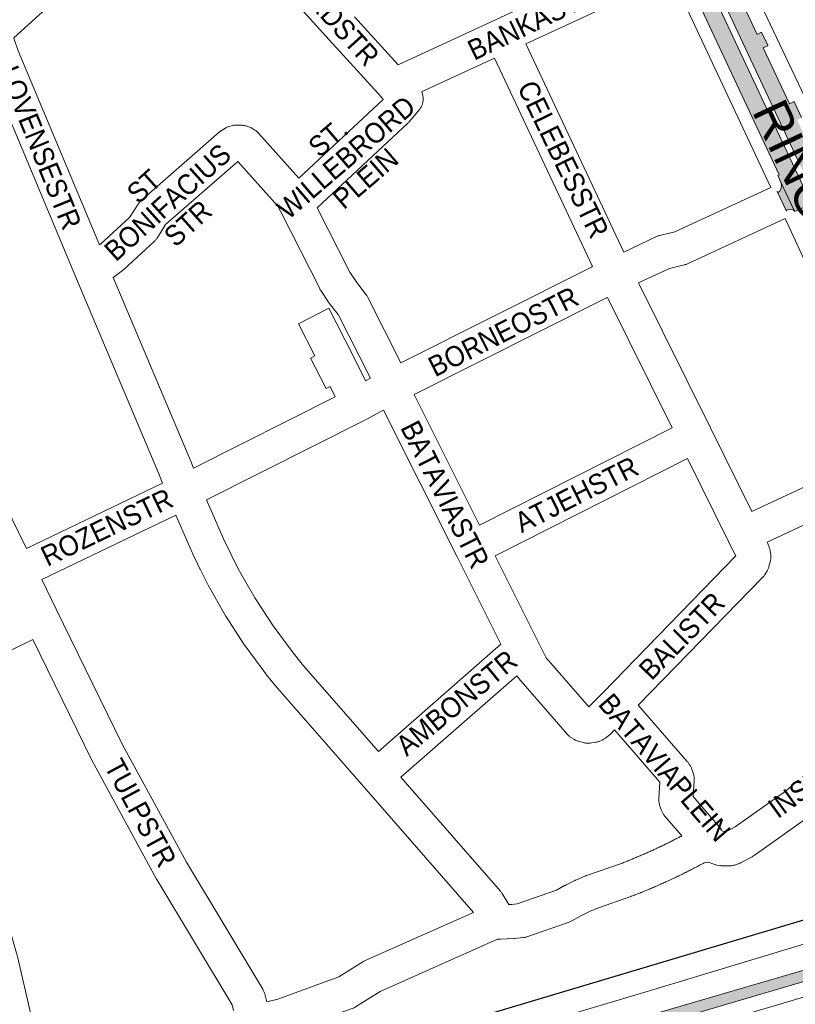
# Paper-space layout 'Layout1' of a CAD drawing. Header units: metres. Extents: x 123097 to 144122, y 392739 to 407589.
# Tile 334 of 510: x 134931 to 135225, y 396888 to 397262. Entities that reach past the tile are written whole.
import ezdxf
from ezdxf.enums import TextEntityAlignment as Align

# ---------------------------------------------------------------- set-up
doc = ezdxf.new("R2010")
doc.units = ezdxf.units.M
doc.header["$MEASUREMENT"] = 0
for name, color, linetype, lineweight in [('gs-anno-wegen algemeen tekst', 7, 'Continuous', 0), ('gs-knt-aanvullende hoofdweg', 7, 'Continuous', 0), ('gs-knt-fietspaden', 7, 'Continuous', 0), ('gs-knt-hoofdweg', 7, 'Continuous', 0), ('gs-knt-spoorlijn', 7, 'Continuous', 30), ('gs-knt-wegen algemeen', 7, 'Continuous', 0), ('ir-ARC-asfalt-hoofdwegen-te inspecteren', 5, 'Continuous', 0)]:
    doc.layers.add(name, color=color, linetype=linetype, lineweight=lineweight)
doc.styles.add('Style-Arial', font='arial.ttf')

psp = doc.layouts.get("Layout1")

# ---------------------------------------------------------------- hatches: boundary and pattern name
at = {"layer": 'ir-ARC-asfalt-hoofdwegen-te inspecteren', "linetype": 'Continuous', "lineweight": 13}
for points in [[(135227.387, 397224.943), (135224.97, 397230.125), (135224.584, 397230.951), (135222.838, 397230.124), (135212.879, 397251.296), (135214.631, 397252.133), (135214.539, 397252.348), (135212.343, 397257.052), (135212.245, 397257.253), (135210.489, 397256.445), (135197.373, 397284.492), (135197.724, 397284.65), (135196.836, 397286.48), (135196.687, 397286.94), (135190.763, 397283.898), (135226.12, 397208.501), (135233.284, 397193.185), (135240.64, 397196.619), (135239.24, 397199.6), (135239.177, 397199.741), (135237.475, 397198.973), (135236.166, 397201.733), (135237.898, 397202.537), (135233.57, 397211.781), (135233.239, 397212.456), (135231.532, 397211.646), (135225.7, 397224.003), (135227.452, 397224.801)], [(135164.53, 396876.023), (135162.912, 396882.07), (135240.784, 396904.831), (135255.927, 396909.36), (135267.565, 396912.73), (135279.224, 396916.059), (135290.855, 396919.341), (135298.66, 396921.424), (135306.518, 396923.296), (135312.424, 396924.615), (135318.631, 396925.871), (135328.776, 396927.894), (135328.999, 396927.21), (135330.225, 396923.174), (135331.084, 396919.113), (135330.288, 396920.842), (135328.895, 396922.14), (135327.114, 396922.813), (135325.857, 396922.862), (135325.235, 396922.742), (135322.04, 396922.128), (135322.053, 396922.34), (135312.11, 396920.212), (135298.955, 396917.13), (135283.138, 396912.798), (135283.704, 396910.809), (135282.728, 396910.54), (135273.64, 396907.903), (135271.593, 396907.332), (135262.553, 396904.734), (135261.87, 396906.695), (135167.264, 396878.958), (135167.827, 396876.978)]]:
    psp.add_hatch(color=5, dxfattribs=at).paths.add_polyline_path(points, flags=0)
at = {"layer": 'ir-ARC-asfalt-hoofdwegen-te inspecteren', "linetype": 'Continuous', "lineweight": 13, "extrusion": (0, 0, -1)}
for points in [[(-135183.274, 397277.768), (-135183.834, 397278.063), (-135218.943, 397203.132), (-135218.42, 397202.853), (-135219.457, 397200.589), (-135224.712, 397189.355), (-135224.764, 397189.243), (-135225.357, 397189.483), (-135231.126, 397192.177), (-135223.981, 397207.434), (-135188.559, 397282.931), (-135182.946, 397278.345)], [(-135222.128, 397189.887), (-135223.189, 397190.028), (-135224.238, 397189.812), (-135224.51, 397189.62), (-135224.712, 397189.355), (-135219.457, 397200.589), (-135219.78, 397199.294), (-135219.64, 397197.966), (-135219.053, 397196.767), (-135218.615, 397196.564), (-135218.207, 397196.821), (-135221.724, 397189.291), (-135221.813, 397189.666)]]:
    psp.add_hatch(color=5, dxfattribs=at).paths.add_polyline_path(points, flags=0)

# ---------------------------------------------------------------- linework, layer by layer
at = {"layer": 'gs-knt-aanvullende hoofdweg', "color": 7, "linetype": 'Continuous', "flags": 128}
for points in [[(134993.436, 397314.424), (134928.239, 397255.127)], [(135329.279, 396917.941), (135321.073, 396916.454), (135311.027, 396914.33), (135290.889, 396909.467), (135270.958, 396903.84), (135259.46, 396900.217), (135259.334, 396900.179), (135196.478, 396881.581), (135170.3, 396873.313)]]:
    psp.add_lwpolyline(points, dxfattribs=at)
at = {"layer": 'gs-knt-fietspaden', "color": 7, "linetype": 'Continuous', "flags": 128}
psp.add_lwpolyline([(134929.183, 396822.82), (134958.494, 396830.762), (135029.005, 396851.405), (135170.105, 396893.424), (135321.608, 396939.215)], dxfattribs=at)
at = {"layer": 'gs-knt-hoofdweg', "color": 7, "linetype": 'Continuous', "flags": 128}
for points in [[(135201.133, 397290.587), (135241.664, 397205.21), (135241.733, 397205.06), (135276.214, 397128.379), (135287.755, 397105.321), (135287.79, 397105.249), (135307.783, 397064.285), (135307.81, 397064.232), (135315.34, 397048.505)], [(135215.678, 397198.39), (135178.145, 397278.609)], [(135261.172, 397099.887), (135221.165, 397186.582)]]:
    psp.add_lwpolyline(points, dxfattribs=at)
at = {"layer": 'gs-knt-spoorlijn', "color": 7, "linetype": 'Continuous', "flags": 128}
psp.add_lwpolyline([(133863.799, 396907.275), (133969.45, 396892.641), (134062.182, 396879.824), (134124.239, 396870.822), (134216.426, 396856.32), (134290.817, 396844.692), (134340.129, 396837.707), (134392.023, 396830.754), (134423.762, 396826.852), (134479.401, 396822.398), (134532.696, 396816.977), (134590.825, 396812.02), (134656.267, 396807.51), (134701.116, 396806.003), (134731.851, 396806.179), (134754.712, 396807.036), (134781.251, 396808.733), (134827.942, 396813.573), (134849.112, 396816.559), (134898.589, 396825.795), (134953.04, 396838.918), (134986.283, 396848.094), (135586.8, 397027.306)], dxfattribs=at)
at = {"layer": 'gs-knt-wegen algemeen', "color": 7, "linetype": 'Continuous', "flags": 128}
for points in [[(135048.044, 397254.373), (135034.703, 397269.043), (134993.436, 397314.424)], [(135074.262, 397244.892), (135111.246, 397261.999), (135172.62, 397290.398)], [(135178.145, 397278.609), (135122.658, 397252.934)], [(135057.682, 397263.125), (135074.262, 397244.892)], [(134928.239, 397255.127), (134928.277, 397254.966), (134929.878, 397250.167), (134960.831, 397176.545)], [(135007.011, 397219.896), (135008.351, 397220.749), (135008.614, 397220.907), (135008.884, 397221.053), (135009.16, 397221.186), (135009.443, 397221.306), (135009.731, 397221.413), (135010.024, 397221.505), (135010.934, 397221.77), (135011.219, 397221.846), (135011.506, 397221.909), (135011.797, 397221.959), (135012.089, 397221.996), (135012.383, 397222.019), (135012.677, 397222.029), (135012.972, 397222.026), (135014.855, 397221.963), (135015.148, 397221.947), (135015.44, 397221.917), (135015.73, 397221.875), (135016.019, 397221.819), (135016.304, 397221.75), (135016.586, 397221.668), (135016.864, 397221.574), (135017.754, 397221.25), (135018.011, 397221.15), (135018.264, 397221.04), (135018.512, 397220.918), (135018.754, 397220.787), (135018.991, 397220.645), (135019.793, 397220.141), (135020.044, 397219.975), (135020.286, 397219.798), (135020.521, 397219.61), (135020.746, 397219.411), (135020.962, 397219.202), (135021.169, 397218.983), (135036.531, 397201.908), (135068.574, 397231.795), (135067.844, 397232.598), (135048.05, 397254.367)], [(135048.05, 397254.367), (135048.047, 397254.369), (135048.044, 397254.373)], [(135048.05, 397254.367), (135048.047, 397254.369), (135048.044, 397254.373)], [(135122.658, 397252.934), (135159.871, 397173.835)], [(135110.842, 397247.467), (135083.139, 397234.653)], [(135148.081, 397168.31), (135110.842, 397247.467)], [(134984.776, 397086.016), (134983.357, 397089.643), (134952.127, 397163.654), (134952.124, 397163.662), (134917.78, 397245.349), (134917.688, 397245.579), (134917.606, 397245.811), (134917.509, 397246.102)], [(135083.139, 397234.653), (135083.189, 397234.544), (135083.304, 397234.256), (135083.406, 397233.963), (135083.493, 397233.666), (135083.566, 397233.365), (135083.625, 397233.061), (135083.669, 397232.754), (135083.698, 397232.446), (135083.713, 397232.136), (135083.713, 397231.826), (135083.698, 397231.517), (135083.669, 397231.208), (135083.625, 397230.902), (135083.566, 397230.597), (135083.493, 397230.296), (135083.406, 397229.999), (135083.305, 397229.706), (135083.19, 397229.418), (135083.061, 397229.137), (135082.919, 397228.861), (135082.764, 397228.593), (135082.597, 397228.332), (135082.417, 397228.08), (135082.226, 397227.836), (135078.511, 397223.335), (135078.326, 397223.121), (135078.133, 397222.916), (135077.93, 397222.719)], [(135077.93, 397222.719), (135043.505, 397190.608)], [(134960.831, 397176.545), (134961.376, 397176.969), (134972.171, 397186.906), (134975.498, 397192.058), (134975.668, 397192.307), (134975.849, 397192.549), (134976.04, 397192.781), (134976.243, 397193.005), (134976.455, 397193.219), (134976.677, 397193.423), (135006.211, 397219.298), (135006.348, 397219.412), (135006.472, 397219.514), (135006.599, 397219.61), (135006.727, 397219.705), (135006.859, 397219.795), (135006.992, 397219.884), (135007.005, 397219.892)], [(135007.005, 397219.892), (135007.008, 397219.894), (135007.011, 397219.896)], [(135007.005, 397219.892), (135007.008, 397219.894), (135007.011, 397219.896)], [(135013.332, 397208.227), (134985.942, 397184.229), (134982.659, 397179.146), (134982.505, 397178.918), (134982.341, 397178.697), (134982.169, 397178.484), (134981.987, 397178.277), (134981.797, 397178.079), (134981.599, 397177.888), (134969.997, 397167.208), (134969.796, 397167.031), (134969.588, 397166.862), (134966.064, 397164.117)], [(135029.679, 397189.098), (135028.569, 397191.291), (135013.332, 397208.227)], [(135159.871, 397173.835), (135172.328, 397179.693), (135172.58, 397179.805), (135172.836, 397179.907), (135173.097, 397179.997), (135173.361, 397180.076), (135173.629, 397180.144), (135179.245, 397181.445), (135215.678, 397198.39)], [(134856.244, 397190.133), (134865.009, 397179.606), (134865.142, 397179.441), (134865.27, 397179.271), (134877.579, 397162.351), (134877.684, 397162.202), (134877.785, 397162.051), (134891.575, 397140.684), (134891.721, 397140.447), (134900.333, 397125.759), (134900.472, 397125.509), (134914.375, 397099.215), (134914.451, 397099.066), (134927.639, 397072.493), (134927.656, 397072.459), (134933.157, 397061.212)], [(135029.683, 397189.091), (135029.68, 397189.094), (135029.679, 397189.098)], [(135029.683, 397189.091), (135029.68, 397189.094), (135029.679, 397189.098)], [(135063.669, 397125.882), (135051.417, 397150.083), (135048.035, 397154.451), (135047.893, 397154.642), (135047.758, 397154.838), (135044.81, 397159.283), (135044.673, 397159.498), (135044.545, 397159.718), (135044.426, 397159.942), (135029.683, 397189.091)], [(135043.505, 397190.608), (135055.872, 397166.161), (135058.477, 397162.233), (135062.093, 397157.562), (135062.276, 397157.313), (135062.448, 397157.056), (135062.607, 397156.79), (135062.753, 397156.518), (135075.294, 397131.745)], [(135221.165, 397186.582), (135184.12, 397169.353), (135183.873, 397169.244), (135183.621, 397169.146), (135183.365, 397169.058), (135183.106, 397168.98), (135182.844, 397168.914), (135177.244, 397167.617), (135177.24, 397167.616), (135165.535, 397162.111)], [(135075.294, 397131.745), (135147.641, 397168.102), (135147.81, 397168.184), (135148.081, 397168.31)], [(134966.064, 397164.117), (134995.386, 397094.626), (134995.451, 397094.467), (134996.497, 397091.793)], [(135165.535, 397162.111), (135192.825, 397107.061), (135208.545, 397075.352)], [(135153.4, 397156.425), (135080.303, 397119.691)], [(135153.743, 397156.585), (135153.406, 397156.428), (135153.403, 397156.426), (135153.4, 397156.425)], [(135178.291, 397107.064), (135153.743, 397156.585)], [(135061.886, 397124.979), (135063.669, 397125.882)], [(134996.497, 397091.793), (135050.368, 397118.905)], [(135080.303, 397119.691), (135105.173, 397070.092)], [(135068.679, 397113.825), (135067.422, 397113.189), (135062.285, 397110.334), (135062.057, 397110.213), (135062.05, 397110.209), (135001.477, 397079.723)], [(135113.259, 397024.997), (135096.465, 397058.412), (135096.462, 397058.417), (135068.679, 397113.825)], [(135105.173, 397070.092), (135178.291, 397107.064)], [(135208.545, 397075.352), (135261.172, 397099.887)], [(135184.074, 397095.399), (135111.014, 397058.456)], [(135199.702, 397063.878), (135184.074, 397095.399)], [(135266.655, 397088.079), (135214.348, 397063.692), (135214.37, 397063.646), (135214.469, 397063.415), (135214.559, 397063.182), (135215.215, 397061.374), (135215.301, 397061.122), (135215.376, 397060.866), (135215.441, 397060.608), (135215.496, 397060.347), (135215.539, 397060.084), (135215.705, 397058.935), (135215.741, 397058.636), (135215.763, 397058.337), (135215.772, 397058.036), (135215.766, 397057.735), (135215.747, 397057.435), (135215.714, 397057.137), (135215.667, 397056.84), (135215.606, 397056.545), (135215.532, 397056.254), (135215.01, 397054.384), (135214.926, 397054.105), (135214.829, 397053.83), (135214.72, 397053.56), (135214.598, 397053.295), (135214.465, 397053.036), (135214.321, 397052.783), (135213.541, 397051.484), (135213.381, 397051.23), (135213.209, 397050.984), (135213.025, 397050.746), (135212.831, 397050.517), (135212.627, 397050.297), (135165.422, 397001.752)], [(134933.157, 397061.212), (134984.776, 397086.016)], [(135001.477, 397079.723), (135007.928, 397065), (135010.64, 397059.236), (135013.499, 397053.613), (135019.799, 397042.511), (135026.737, 397031.856), (135034.341, 397021.603), (135038.32, 397016.722), (135066.7, 396984.221)], [(134989.78, 397073.976), (134938.878, 397049.516)], [(135102.836, 396923.122), (135061.185, 396970.742), (135028.44, 397008.241), (135028.298, 397008.41), (135024.155, 397013.492), (135023.972, 397013.727), (135016.161, 397024.259), (135016.045, 397024.42), (135015.935, 397024.585), (135008.78, 397035.573), (135008.674, 397035.741), (135008.573, 397035.912), (135002.102, 397047.318), (135001.961, 397047.579), (134998.989, 397053.423), (134998.902, 397053.602), (134996.11, 397059.535), (134996.037, 397059.695), (134989.78, 397073.976)], [(135151.914, 397006.537), (135202.409, 397058.465), (135199.714, 397063.854), (135199.706, 397063.871)], [(135199.706, 397063.871), (135199.704, 397063.874), (135199.702, 397063.878)], [(135199.706, 397063.871), (135199.704, 397063.874), (135199.702, 397063.878)], [(135111.014, 397058.456), (135127.155, 397026.342), (135130.432, 397019.82), (135130.435, 397019.816)], [(134938.878, 397049.516), (134944.397, 397038.235), (134969.457, 396987.002), (134993.87, 396942.135), (135022.822, 396893.931), (135022.976, 396893.659), (135023.117, 396893.381), (135023.245, 396893.096), (135023.359, 396892.805), (135023.458, 396892.509), (135023.544, 396892.209), (135024.347, 396889.103)], [(134935.556, 397026.678), (134891.823, 397005.4)], [(135011.741, 396885.844), (135011.174, 396888.036), (134982.637, 396935.55), (134982.5, 396935.79), (134957.953, 396980.904), (134957.823, 396981.154), (134935.556, 397026.678)], [(135066.7, 396984.221), (135113.259, 397024.997)], [(135130.435, 397019.816), (135146.679, 397001.151), (135151.908, 397006.531)], [(135119.304, 397012.984), (135075.268, 396974.417)], [(135156.315, 396992.384), (135154.806, 396990.831), (135154.607, 396990.635), (135154.4, 396990.448), (135154.185, 396990.269), (135153.18, 396989.472), (135152.944, 396989.293), (135152.699, 396989.125), (135152.448, 396988.968), (135152.189, 396988.823), (135151.924, 396988.69), (135151.022, 396988.262), (135150.767, 396988.147), (135150.507, 396988.044), (135150.243, 396987.952), (135149.975, 396987.871), (135149.704, 396987.802), (135149.43, 396987.744), (135149.155, 396987.699), (135147.186, 396987.417), (135146.899, 396987.382), (135146.61, 396987.36), (135146.321, 396987.351), (135146.032, 396987.355), (135145.743, 396987.372), (135145.455, 396987.401), (135145.168, 396987.444), (135144.884, 396987.499), (135144.603, 396987.566), (135142.68, 396988.073), (135142.413, 396988.15), (135142.15, 396988.238), (135141.89, 396988.337), (135141.634, 396988.447), (135141.384, 396988.568), (135141.139, 396988.7), (135140.9, 396988.842), (135140.052, 396989.37), (135139.82, 396989.521), (135139.595, 396989.682), (135139.377, 396989.852), (135139.166, 396990.032), (135138.963, 396990.22), (135138.768, 396990.417), (135138.582, 396990.622), (135120.074, 397011.888), (135119.9, 397012.097), (135119.735, 397012.313), (135119.579, 397012.535), (135119.432, 397012.764), (135119.304, 397012.984)], [(134891.823, 397005.4), (134910.696, 396963.67), (134910.785, 396963.464), (134910.866, 396963.255), (134915.91, 396949.682), (134915.956, 396949.556), (134919.627, 396939.02), (134919.682, 396938.854), (134926.454, 396917.594), (134926.505, 396917.426), (134929.604, 396906.708), (134929.652, 396906.532), (134929.695, 396906.355), (134938.739, 396866.899)], [(135151.908, 397006.531), (135151.911, 397006.535), (135151.914, 397006.537)], [(135151.908, 397006.531), (135151.911, 397006.535), (135151.914, 397006.537)], [(135165.422, 397001.752), (135183.876, 396980.547), (135184.019, 396980.377), (135184.156, 396980.202), (135184.286, 396980.023), (135184.874, 396979.19), (135185.03, 396978.957), (135185.177, 396978.718), (135185.313, 396978.473), (135185.438, 396978.222), (135185.552, 396977.965), (135185.655, 396977.705), (135185.747, 396977.44), (135186.357, 396975.549), (135186.444, 396975.258), (135186.517, 396974.963), (135186.576, 396974.664), (135186.621, 396974.364), (135186.652, 396974.061), (135186.669, 396973.757), (135186.671, 396973.453), (135186.66, 396973.149), (135186.287, 396967.1)], [(135181.951, 396952.177), (135175.37, 396959.825), (135175.187, 396960.047), (135175.014, 396960.278), (135174.852, 396960.516), (135174.7, 396960.76), (135174.559, 396961.012), (135174.429, 396961.269), (135174.311, 396961.531), (135174.204, 396961.799), (135174.11, 396962.071), (135173.499, 396963.964), (135173.412, 396964.256), (135173.339, 396964.551), (135173.28, 396964.85), (135173.235, 396965.15), (135173.204, 396965.453), (135173.187, 396965.757), (135173.185, 396966.061), (135173.196, 396966.365), (135173.578, 396972.547), (135156.315, 396992.384)], [(135075.268, 396974.417), (135113.083, 396931.183), (135113.259, 396930.973), (135113.425, 396930.757), (135113.583, 396930.533), (135113.731, 396930.303), (135116.298, 396926.122)], [(135196.707, 396954.301), (135197.513, 396953.982), (135197.909, 396953.841), (135197.925, 396953.838), (135198.946, 396953.838), (135202.257, 396955.583), (135221.714, 396969.406), (135226.249, 396973.373)], [(135229.523, 396958.982), (135209.445, 396944.719), (135209.207, 396944.558), (135208.962, 396944.407), (135208.711, 396944.267), (135204.272, 396941.927), (135204.05, 396941.815), (135203.824, 396941.712), (135203.594, 396941.618), (135203.36, 396941.532), (135202.323, 396941.174), (135202.029, 396941.081), (135201.73, 396941.001), (135201.428, 396940.935), (135201.123, 396940.884), (135200.816, 396940.847), (135200.508, 396940.825), (135200.199, 396940.818), (135197.411, 396940.818), (135197.155, 396940.823), (135196.898, 396940.838), (135196.643, 396940.863), (135196.389, 396940.899), (135195.263, 396941.078), (135194.964, 396941.132), (135194.668, 396941.201), (135194.376, 396941.283), (135194.088, 396941.379), (135191.943, 396942.148), (135191.696, 396942.242), (135190.433, 396941.953), (135190.001, 396941.718), (135189.57, 396941.485), (135189.136, 396941.251), (135188.703, 396941.02), (135188.268, 396940.788), (135187.834, 396940.559), (135187.398, 396940.329), (135186.963, 396940.102), (135186.526, 396939.874), (135186.09, 396939.649), (135185.652, 396939.423), (135185.216, 396939.199), (135184.776, 396938.975), (135184.339, 396938.753), (135183.899, 396938.531), (135183.46, 396938.311), (135183.019, 396938.091), (135182.58, 396937.873), (135182.138, 396937.655), (135181.697, 396937.439), (135181.254, 396937.223), (135180.813, 396937.009), (135180.369, 396936.794), (135179.927, 396936.582), (135179.482, 396936.37), (135179.039, 396936.16), (135178.593, 396935.949), (135178.149, 396935.741), (135177.702, 396935.532), (135177.257, 396935.326), (135176.809, 396935.119), (135176.363, 396934.915), (135175.915, 396934.71), (135175.468, 396934.508), (135175.018, 396934.305), (135174.571, 396934.105), (135174.12, 396933.904), (135173.672, 396933.705), (135173.221, 396933.507), (135172.771, 396933.31), (135172.319, 396933.113), (135171.869, 396932.919), (135171.416, 396932.724), (135170.965, 396932.531), (135170.511, 396932.338), (135170.059, 396932.148), (135169.605, 396931.957), (135169.152, 396931.768), (135168.697, 396931.579), (135168.243, 396931.392), (135167.787, 396931.206), (135167.333, 396931.021), (135166.875, 396930.836), (135166.42, 396930.653), (135165.962, 396930.47), (135165.506, 396930.29), (135165.048, 396930.109), (135164.591, 396929.93), (135164.132, 396929.751), (135163.674, 396929.574), (135163.214, 396929.397), (135162.756, 396929.222), (135162.571, 396929.155), (135150.286, 396924.902), (135146.942, 396923.464), (135143.606, 396921.829), (135140.16, 396919.922), (135139.915, 396919.793), (135139.665, 396919.675), (135139.409, 396919.567), (135139.15, 396919.47), (135123.057, 396913.863), (135122.778, 396913.773), (135122.495, 396913.696), (135122.208, 396913.631), (135121.92, 396913.579), (135121.629, 396913.54), (135118.537, 396913.199), (135118.317, 396913.179), (135118.096, 396913.166), (135113.028, 396912.953)], [(135116.298, 396926.122), (135117.329, 396926.165), (135119.469, 396926.401), (135134.342, 396931.583), (135137.443, 396933.299), (135137.585, 396933.375), (135137.729, 396933.448), (135141.357, 396935.226), (135141.503, 396935.296), (135141.651, 396935.362), (135145.361, 396936.957), (135145.58, 396937.046), (135145.802, 396937.128), (135158.217, 396941.426), (135158.599, 396941.572), (135158.979, 396941.718), (135159.36, 396941.865), (135159.739, 396942.012), (135160.119, 396942.161), (135160.497, 396942.31), (135160.878, 396942.46), (135161.255, 396942.61), (135161.635, 396942.762), (135162.012, 396942.914), (135162.391, 396943.067), (135162.767, 396943.22), (135163.146, 396943.374), (135163.522, 396943.529), (135163.899, 396943.685), (135164.275, 396943.841), (135164.652, 396943.998), (135165.027, 396944.156), (135165.403, 396944.315), (135165.777, 396944.473), (135166.153, 396944.634), (135166.527, 396944.794), (135166.902, 396944.956), (135167.275, 396945.117), (135167.649, 396945.281), (135168.022, 396945.444), (135168.396, 396945.608), (135168.767, 396945.773), (135169.141, 396945.939), (135169.512, 396946.105), (135169.885, 396946.273), (135170.255, 396946.44), (135170.627, 396946.609), (135170.997, 396946.778), (135171.368, 396946.948), (135171.737, 396947.118), (135172.108, 396947.29), (135172.477, 396947.462), (135172.847, 396947.635), (135173.215, 396947.808), (135173.584, 396947.983), (135173.951, 396948.157), (135174.32, 396948.333), (135174.686, 396948.509), (135175.054, 396948.687), (135175.42, 396948.864), (135175.788, 396949.043), (135176.153, 396949.221), (135176.519, 396949.402), (135176.884, 396949.582), (135177.25, 396949.763), (135177.614, 396949.945), (135177.979, 396950.128), (135178.342, 396950.311), (135178.707, 396950.495), (135179.069, 396950.68), (135179.433, 396950.866), (135179.795, 396951.051), (135180.158, 396951.238), (135180.519, 396951.425), (135180.881, 396951.614), (135181.241, 396951.802), (135181.603, 396951.993), (135181.951, 396952.177)], [(135024.347, 396889.103), (135028.561, 396890.193), (135051.685, 396898.6), (135060.865, 396904.382), (135061.132, 396904.541), (135061.407, 396904.688), (135061.688, 396904.821), (135102.836, 396923.122)], [(135113.021, 396912.953), (135111.902, 396912.905), (135067.407, 396893.115), (135058.033, 396887.211), (135057.795, 396887.068), (135057.551, 396886.936), (135057.302, 396886.814), (135057.047, 396886.702), (135056.788, 396886.602), (135032.716, 396877.85), (135032.421, 396877.75), (135032.122, 396877.665), (135021.304, 396874.868), (135012.764, 396872.66), (134989.072, 396865.989), (134988.928, 396865.95), (134958.769, 396858.203), (134958.647, 396858.173), (134943.495, 396854.591), (134943.32, 396854.552), (134935.151, 396852.857), (134911.07, 396847.776)], [(135113.028, 396912.953), (135113.024, 396912.953), (135113.021, 396912.953)], [(135113.028, 396912.953), (135113.024, 396912.953), (135113.021, 396912.953)]]:
    psp.add_lwpolyline(points, dxfattribs=at)
for points in [[(135050.368, 397118.905), (135048.42, 397122.751), (135046.844, 397121.958, -0.3685856), (135046.832, 397121.962), (135040.987, 397133.575, -0.3685869), (135040.99, 397133.587), (135042.54, 397134.367), (135036.347, 397146.6, -0.368708), (135036.35, 397146.613), (135047.95, 397152.485, -0.3687081), (135047.963, 397152.481), (135057.103, 397134.427), (135061.886, 397124.979)], [(135186.287, 396967.1), (135197.042, 396954.6, -0.3770781), (135197.041, 396954.587), (135196.707, 396954.301)]]:
    psp.add_lwpolyline(points, format="xyb", dxfattribs=at)
at = {"layer": 'ir-ARC-asfalt-hoofdwegen-te inspecteren', "color": 5, "linetype": 'Continuous', "lineweight": 13}
psp.add_lwpolyline([(135227.387, 397224.943), (135224.97, 397230.125), (135224.584, 397230.951), (135222.838, 397230.124), (135212.879, 397251.296), (135214.631, 397252.133), (135214.539, 397252.348), (135212.343, 397257.052), (135212.245, 397257.253), (135210.489, 397256.445), (135197.373, 397284.492), (135197.724, 397284.65), (135196.836, 397286.48), (135196.687, 397286.94), (135190.763, 397283.898), (135226.12, 397208.501)], dxfattribs=at)
for points in [[(135183.274, 397277.768), (135183.834, 397278.063), (135218.943, 397203.132), (135218.42, 397202.853), (135219.457, 397200.589), (135224.712, 397189.355), (135224.764, 397189.243), (135225.357, 397189.483), (135231.126, 397192.177), (135223.981, 397207.434), (135188.559, 397282.931), (135182.946, 397278.345)], [(135222.128, 397189.887), (135223.189, 397190.028), (135224.238, 397189.812), (135224.51, 397189.62), (135224.712, 397189.355), (135219.457, 397200.589), (135219.78, 397199.294), (135219.64, 397197.966), (135219.053, 397196.767), (135218.615, 397196.564), (135218.207, 397196.821), (135221.724, 397189.291), (135221.813, 397189.666)]]:
    psp.add_lwpolyline(points, close=True, dxfattribs=at)
at = {"layer": 'ir-ARC-asfalt-hoofdwegen-te inspecteren', "color": 5, "linetype": 'Continuous', "lineweight": 13, "flags": 128}
psp.add_lwpolyline([(135240.784, 396904.831), (135162.912, 396882.07), (135164.53, 396876.023), (135167.827, 396876.978), (135167.264, 396878.958), (135261.87, 396906.695)], dxfattribs=at)

# ---------------------------------------------------------------- texts
at = {"layer": 'gs-anno-wegen algemeen tekst', "color": 7, "style": 'Style-Arial', "width": 0.909091}
for s, rotation, p in [('ST WILLEBRORDSTR', 312.25423, (135031.429, 397283.07)), ('BANKASTR', 25.6195, (135125.173, 397261.271)), ('LOVENSESTR', 292.02529, (134938.377, 397213.485)), ('CELEBESSTR', 295.9834, (135136.929, 397209.024)), ('WILLEBRORD', 40.6162, (135054.489, 397209.756)), ('ST.', 40.6162, (135047.595, 397217.245)), ('BONIFACIUS', 41.96013, (134986.684, 397192.716)), ('PLEIN', 40.6162, (135061.828, 397201.785)), ('ST ', 41.96013, (134978.654, 397199.686)), ('STR', 41.96013, (134994.38, 397184.754)), ('BORNEOSTR', 26.8213, (135114.152, 397143.629)), ('BATAVIASTR', 296.8008, (135092.047, 397081.789)), ('ATJEHSTR', 26.665, (135141.953, 397081.789)), ('ROZENSTR', 25.59925, (134963.6, 397069.348)), ('BALISTR', 45.6685, (135181.919, 397028.097)), ('AMBONSTR', 39.52682, (135096.396, 397002.708)), ('INSULINDE PLEIN', 36.0103, (135249.744, 396986.035)), ('BATAVIAPLEIN', 310.6771, (135175.399, 396978.128)), ('TULPSTR', 298.38977, (134976.429, 396960.87)), ('TULPSTR', 298.38977, (134976.429, 396960.87))]:
    psp.add_text(s, height=7.7, rotation=rotation, dxfattribs=at).set_placement(p, align=Align.MIDDLE_CENTER)
at = {"layer": 'gs-anno-wegen algemeen tekst', "color": 7, "style": 'Style-Arial'}
psp.add_text('RINGBAAN OOST', height=13.6, rotation=295.1325, dxfattribs=at).set_placement((135248.153, 397158.553), align=Align.MIDDLE_CENTER)

doc.saveas('drawing.dxf')
